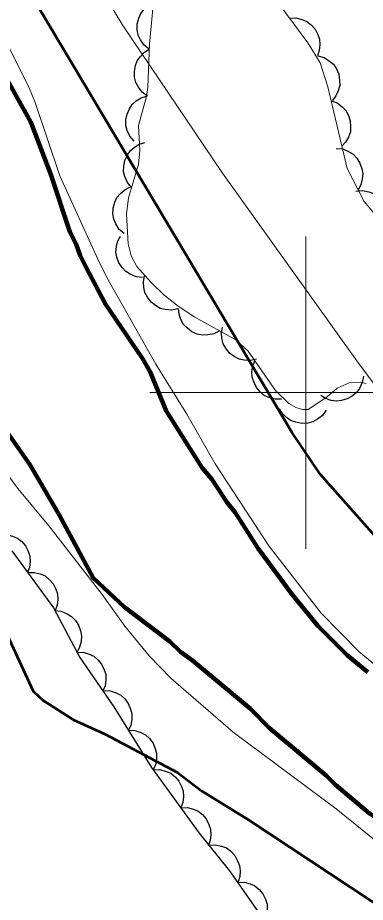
# Model space of a CAD drawing. Extents: x 386081 to 389416, y 5130568 to 5134082.
# Drawn here: x 388181.5 to 388203.8, y 5132967.4 to 5133024 of the extents above; entities that cross this region are included whole.
import ezdxf

# ---------------------------------------------------------------- set-up
doc = ezdxf.new("R2010")
doc.units = 0
doc.header["$LTSCALE"] = 1.2
doc.linetypes.add('DASH_DOUBLE_DOT', pattern=[9.2, 5, -1.2, 0.3, -1.2, 0.3, -1.2])
doc.linetypes.add('DOT_DASHED', pattern=[7.7, 5, -1.2, 0.3, -1.2])
for name, color, linetype, lineweight in [('1', 7, 'Continuous', 53), ('2', 7, 'Continuous', 13), ('4', 7, 'DASH_DOUBLE_DOT', 53), ('44', 7, 'Continuous', 25), ('61', 7, 'Continuous', 13)]:
    doc.layers.add(name, color=color, linetype=linetype, lineweight=lineweight)

msp = doc.modelspace()

# ---------------------------------------------------------------- linework, layer by layer
at = {"layer": '1'}
for points in [[(388237.92, 5132965.15), (388235.04, 5132967.4), (388233.62, 5132967.88), (388231.98, 5132968.01), (388229.17, 5132968.59), (388228.19, 5132969.22), (388225.73, 5132971.19), (388211.49, 5132983.09), (388209.82, 5132985.05), (388206.9, 5132988.04), (388200.91, 5132994.78), (388199.09, 5132997.47), (388180.28, 5133029), (388178.05, 5133032.08), (388169.51, 5133043.25), (388168.03, 5133044.59), (388162.57, 5133049.09), (388158.2, 5133052.23), (388145.6, 5133061.71)], [(388145.45, 5133025.9), (388147.52, 5133024.99), (388153.58, 5133022.63), (388158.74, 5133020.32), (388160.66, 5133018.99), (388163.18, 5133016.75), (388166.12, 5133013.55), (388167.54, 5133011.38), (388170.1, 5133006.86), (388174.88, 5132997.76), (388176.58, 5132993.69), (388182.51, 5132980.88), (388183.16, 5132980.28), (388185.1, 5132979.04), (388187.12, 5132978.13), (388191.76, 5132975.67), (388193.3, 5132974.5), (388196.31, 5132972.65), (388212.09, 5132962.24)]]:
    msp.add_lwpolyline(points, dxfattribs=at)
at = {"layer": '2'}
for points in [[(388242.25, 5132966.23), (388238.51, 5132969.74), (388236.8, 5132970.78), (388234.47, 5132971.74), (388231.94, 5132972.42), (388228.75, 5132973.74), (388227.57, 5132974.59), (388224.64, 5132977.07), (388223.53, 5132978.45), (388219.85, 5132983.55), (388217.52, 5132986.28), (388213.36, 5132990.55), (388205.11, 5132999.54), (388203.25, 5133002.03), (388194.65, 5133014.04), (388188.26, 5133023.51), (388184.98, 5133028.94), (388176.76, 5133043.22), (388176.68, 5133044.28), (388176.94, 5133045.53), (388176.68, 5133046.26), (388171.26, 5133051.63), (388167.56, 5133054.84), (388164.57, 5133056.99)], [(388220.21, 5132971.23), (388218.48, 5132972.4), (388216.5, 5132973.38), (388215.14, 5132974.19), (388213.44, 5132975.55), (388211.42, 5132976.98), (388209.29, 5132978.68), (388207.54, 5132980.2), (388205.21, 5132981.94), (388203.41, 5132983.4), (388200.98, 5132985.88), (388197.63, 5132990.19), (388194.19, 5132995.44), (388192.36, 5132998.63), (388190.38, 5133001.82), (388187.33, 5133007.22), (388186.77, 5133008.3), (388184.23, 5133013.87), (388182.65, 5133018.58), (388182.26, 5133019.51), (388180.7, 5133022.65)], [(388178.8, 5132997.55), (388181.54, 5132993.86), (388183.53, 5132991.47), (388186.94, 5132987.07), (388188.4, 5132985.05), (388189.96, 5132983.15), (388191.34, 5132981.71), (388195.33, 5132978.25), (388201.93, 5132973.34), (388205.17, 5132970.75), (388209.5, 5132966.86)]]:
    msp.add_lwpolyline(points, dxfattribs=at)
at = {"layer": '4', "linetype": 'Continuous', "lineweight": 90}
for points in [[(388179.52, 5133022.38), (388182.37, 5133017.32), (388183.65, 5133013.96), (388184.86, 5133010.3), (388185.28, 5133009.51), (388185.53, 5133008.78), (388185.89, 5133008.05), (388187.16, 5133005.67), (388189.53, 5133002.19), (388190.01, 5133001.34), (388191.05, 5132998.84), (388193.35, 5132995.18), (388193.96, 5132994.45), (388194.93, 5132992.99), (388195.47, 5132992.32), (388196.93, 5132990.01), (388199.11, 5132987.08), (388200.75, 5132985.07), (388202.63, 5132983.18), (388203.97, 5132982.09)], [(388212.7, 5132965.15), (388209.36, 5132968.01), (388208.21, 5132969.41), (388204.81, 5132972.57), (388204.08, 5132973.06), (388201.9, 5132974.88), (388201.29, 5132975.49), (388197.65, 5132978.53), (388196.44, 5132979.75), (388192.73, 5132982.85), (388191.95, 5132983.4), (388191.28, 5132984.07), (388188.36, 5132986.26), (388186.36, 5132988.14), (388184.18, 5132992.17), (388182.3, 5132995.4), (388178.47, 5133000.82)]]:
    msp.add_lwpolyline(points, dxfattribs=at)
at = {"layer": '44', "linetype": 'DOT_DASHED', "lineweight": 13}
for points in [[(388203.85, 5133000.59), (388203.52, 5133000.67), (388202.76, 5133000.63), (388202.01, 5133000.29), (388201.39, 5132999.76), (388200.14, 5132998.91), (388199.77, 5132998.92), (388199.36, 5132999.05), (388198.91, 5132999.3), (388198.05, 5133000.13), (388196.29, 5133002.66), (388195.51, 5133003.38), (388192.88, 5133004.82), (388191.8, 5133005.53), (388190.88, 5133006.26), (388190.08, 5133007.05), (388189.15, 5133008.08), (388188.79, 5133008.75), (388188.6, 5133009.53), (388188.5, 5133011.42), (388188.63, 5133012.48), (388189.26, 5133014.63), (388189.36, 5133015.51), (388189.26, 5133017.11), (388189.77, 5133018.96), (388189.86, 5133019.55), (388189.97, 5133022.3), (388190.36, 5133026.51)], [(388198.34, 5133024.78), (388200.11, 5133022.4), (388200.92, 5133021.11), (388201.41, 5133019.58), (388202.63, 5133014.34), (388203.74, 5133012.24), (388204.31, 5133011.55)]]:
    msp.add_lwpolyline(points, dxfattribs=at)
at = {"layer": '44'}
for points in [[(388189.94, 5133021.99), (388189.62, 5133022.25), (388189.39, 5133022.59), (388189.25, 5133022.89), (388189.19, 5133023.23), (388189.19, 5133023.6), (388189.29, 5133023.97), (388189.41, 5133024.28), (388189.63, 5133024.55), (388189.9, 5133024.8), (388190.22, 5133024.97)], [(388198.94, 5133023.97), (388199.36, 5133023.99), (388199.75, 5133023.89), (388200.06, 5133023.77), (388200.33, 5133023.55), (388200.58, 5133023.27), (388200.75, 5133022.93), (388200.87, 5133022.63), (388200.89, 5133022.28), (388200.85, 5133021.91), (388200.73, 5133021.57)], [(388189.84, 5133018.99), (388189.5, 5133019.24), (388189.26, 5133019.56), (388189.1, 5133019.85), (388189.02, 5133020.19), (388189, 5133020.56), (388189.08, 5133020.94), (388189.18, 5133021.25), (388189.39, 5133021.53), (388189.65, 5133021.8), (388189.96, 5133021.99)], [(388200.77, 5133021.57), (388201.17, 5133021.45), (388201.51, 5133021.23), (388201.76, 5133021.02), (388201.95, 5133020.72), (388202.1, 5133020.38), (388202.15, 5133020), (388202.16, 5133019.67), (388202.07, 5133019.33), (388201.91, 5133019), (388201.69, 5133018.71)], [(388188.98, 5133016.1), (388188.71, 5133016.42), (388188.55, 5133016.79), (388188.46, 5133017.11), (388188.46, 5133017.46), (388188.53, 5133017.82), (388188.69, 5133018.17), (388188.86, 5133018.45), (388189.12, 5133018.68), (388189.44, 5133018.88), (388189.78, 5133018.99)], [(388201.62, 5133018.69), (388202.01, 5133018.55), (388202.33, 5133018.3), (388202.56, 5133018.06), (388202.72, 5133017.75), (388202.84, 5133017.4), (388202.86, 5133017.02), (388202.85, 5133016.69), (388202.72, 5133016.36), (388202.54, 5133016.04), (388202.3, 5133015.77)], [(388188.82, 5133013.14), (388188.56, 5133013.46), (388188.4, 5133013.83), (388188.31, 5133014.15), (388188.32, 5133014.5), (388188.4, 5133014.87), (388188.56, 5133015.21), (388188.74, 5133015.49), (388189, 5133015.71), (388189.32, 5133015.9), (388189.67, 5133016.01)], [(388201.94, 5133015.64), (388202.36, 5133015.6), (388202.73, 5133015.44), (388203.02, 5133015.27), (388203.25, 5133015.01), (388203.45, 5133014.7), (388203.57, 5133014.33), (388203.64, 5133014.02), (388203.61, 5133013.66), (388203.51, 5133013.31), (388203.34, 5133012.99)], [(388188.35, 5133010.18), (388188.03, 5133010.45), (388187.82, 5133010.8), (388187.68, 5133011.1), (388187.63, 5133011.45), (388187.65, 5133011.82), (388187.76, 5133012.19), (388187.88, 5133012.49), (388188.11, 5133012.75), (388188.39, 5133012.99), (388188.71, 5133013.16)], [(388203.2, 5133012.89), (388203.62, 5133012.93), (388204.02, 5133012.85), (388204.33, 5133012.74), (388204.61, 5133012.54), (388204.87, 5133012.28), (388205.06, 5133011.94), (388205.2, 5133011.65), (388205.23, 5133011.3), (388205.21, 5133010.93), (388205.11, 5133010.58)], [(388189.53, 5133007.38), (388189.11, 5133007.42), (388188.73, 5133007.58), (388188.45, 5133007.75), (388188.21, 5133008.01), (388188.01, 5133008.31), (388187.88, 5133008.68), (388187.81, 5133009), (388187.85, 5133009.35), (388187.94, 5133009.71), (388188.11, 5133010.02)], [(388191.79, 5133005.36), (388191.38, 5133005.28), (388190.98, 5133005.32), (388190.66, 5133005.39), (388190.35, 5133005.57), (388190.07, 5133005.8), (388189.84, 5133006.12), (388189.68, 5133006.4), (388189.61, 5133006.74), (388189.59, 5133007.11), (388189.66, 5133007.47)], [(388194.47, 5133003.95), (388194.1, 5133003.76), (388193.7, 5133003.69), (388193.37, 5133003.67), (388193.03, 5133003.75), (388192.69, 5133003.9), (388192.39, 5133004.14), (388192.16, 5133004.37), (388191.99, 5133004.68), (388191.87, 5133005.03), (388191.84, 5133005.39)], [(388196.84, 5133002.15), (388196.44, 5133002.05), (388196.03, 5133002.08), (388195.71, 5133002.14), (388195.4, 5133002.31), (388195.1, 5133002.53), (388194.87, 5133002.84), (388194.7, 5133003.12), (388194.61, 5133003.46), (388194.59, 5133003.83), (388194.64, 5133004.18)], [(388198.43, 5132999.58), (388198.02, 5132999.57), (388197.63, 5132999.69), (388197.32, 5132999.82), (388197.06, 5133000.05), (388196.82, 5133000.33), (388196.66, 5133000.68), (388196.55, 5133000.99), (388196.54, 5133001.34), (388196.59, 5133001.71), (388196.72, 5133002.04)], [(388203.68, 5133001.05), (388203.61, 5133000.64), (388203.43, 5133000.27), (388203.24, 5133000), (388202.97, 5132999.78), (388202.65, 5132999.6), (388202.28, 5132999.5), (388201.96, 5132999.45), (388201.61, 5132999.5), (388201.26, 5132999.62), (388200.95, 5132999.81)], [(388201.3, 5132998.88), (388201.06, 5132998.54), (388200.74, 5132998.29), (388200.45, 5132998.13), (388200.11, 5132998.05), (388199.74, 5132998.02), (388199.36, 5132998.1), (388199.05, 5132998.2), (388198.76, 5132998.4), (388198.5, 5132998.66), (388198.3, 5132998.96)], [(388180.39, 5132990.9), (388180.81, 5132990.91), (388181.2, 5132990.81), (388181.51, 5132990.68), (388181.78, 5132990.46), (388182.02, 5132990.18), (388182.19, 5132989.84), (388182.31, 5132989.53), (388182.33, 5132989.18), (388182.28, 5132988.81), (388182.16, 5132988.48)], [(388182.16, 5132988.48), (388182.58, 5132988.49), (388182.97, 5132988.39), (388183.28, 5132988.26), (388183.55, 5132988.04), (388183.79, 5132987.76), (388183.97, 5132987.42), (388184.08, 5132987.11), (388184.1, 5132986.76), (388184.05, 5132986.39), (388183.93, 5132986.05)], [(388183.91, 5132986.04), (388184.32, 5132986), (388184.7, 5132985.84), (388184.98, 5132985.67), (388185.22, 5132985.41), (388185.42, 5132985.1), (388185.55, 5132984.74), (388185.62, 5132984.42), (388185.59, 5132984.07), (388185.49, 5132983.71), (388185.33, 5132983.39)], [(388185.29, 5132983.37), (388185.71, 5132983.38), (388186.1, 5132983.26), (388186.4, 5132983.12), (388186.66, 5132982.9), (388186.9, 5132982.61), (388187.06, 5132982.26), (388187.17, 5132981.95), (388187.17, 5132981.6), (388187.12, 5132981.23), (388186.99, 5132980.9)], [(388187.03, 5132980.93), (388187.45, 5132980.91), (388187.83, 5132980.78), (388188.13, 5132980.63), (388188.39, 5132980.39), (388188.61, 5132980.1), (388188.75, 5132979.74), (388188.84, 5132979.43), (388188.84, 5132979.08), (388188.77, 5132978.71), (388188.62, 5132978.38)], [(388188.62, 5132978.38), (388189.04, 5132978.37), (388189.42, 5132978.24), (388189.72, 5132978.09), (388189.97, 5132977.85), (388190.2, 5132977.55), (388190.34, 5132977.2), (388190.43, 5132976.89), (388190.43, 5132976.53), (388190.36, 5132976.17), (388190.21, 5132975.84)], [(388190.22, 5132975.85), (388190.64, 5132975.86), (388191.03, 5132975.75), (388191.34, 5132975.63), (388191.61, 5132975.4), (388191.85, 5132975.13), (388192.02, 5132974.78), (388192.13, 5132974.48), (388192.15, 5132974.12), (388192.1, 5132973.76), (388191.98, 5132973.42)], [(388191.98, 5132973.42), (388192.4, 5132973.43), (388192.79, 5132973.33), (388193.1, 5132973.2), (388193.37, 5132972.98), (388193.61, 5132972.7), (388193.78, 5132972.35), (388193.89, 5132972.05), (388193.91, 5132971.69), (388193.86, 5132971.33), (388193.74, 5132970.99)], [(388193.78, 5132971.02), (388194.19, 5132971.05), (388194.59, 5132970.96), (388194.9, 5132970.85), (388195.18, 5132970.64), (388195.44, 5132970.37), (388195.62, 5132970.03), (388195.75, 5132969.73), (388195.78, 5132969.38), (388195.76, 5132969.01), (388195.65, 5132968.67)], [(388195.61, 5132968.64), (388196.03, 5132968.65), (388196.42, 5132968.54), (388196.72, 5132968.41), (388196.99, 5132968.18), (388197.23, 5132967.9), (388197.4, 5132967.56), (388197.51, 5132967.25), (388197.52, 5132966.9), (388197.47, 5132966.53), (388197.34, 5132966.19)]]:
    msp.add_lwpolyline(points, dxfattribs=at)
at = {"layer": '44', "linetype": 'DOT_DASHED'}
msp.add_lwpolyline([(388181.15, 5132989.86), (388183.81, 5132986.22), (388185.51, 5132983.05), (388187.68, 5132979.89), (388190.11, 5132976), (388193.16, 5132971.79), (388195.09, 5132969.37), (388197.51, 5132965.96)], dxfattribs=at)
at = {"layer": '61'}
for p, q in [((388200, 5132990), (388200, 5133010)), ((388190, 5133000), (388210, 5133000))]:
    msp.add_line(p, q, dxfattribs=at)

doc.saveas('drawing.dxf')
